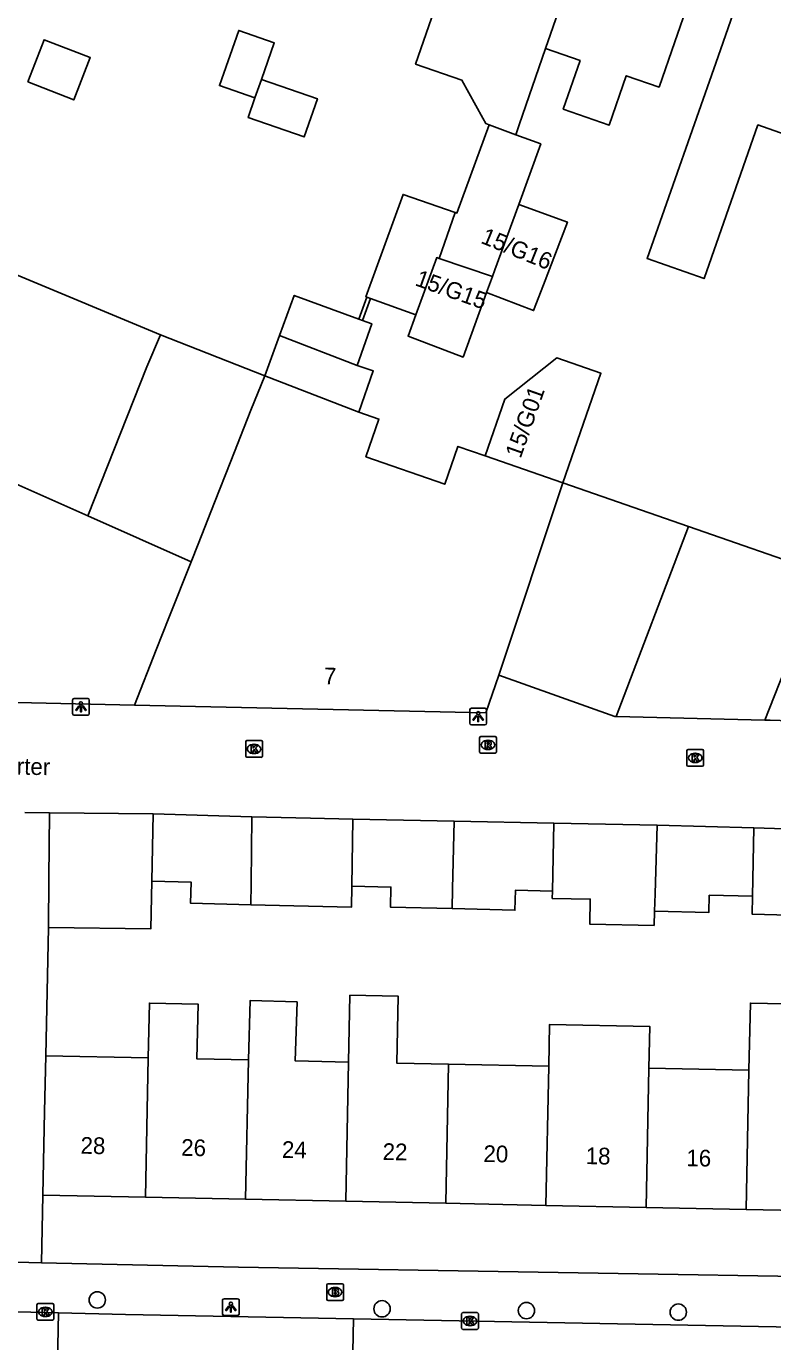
# Model space of a CAD drawing. Extents: x 160026 to 161302, y 384757 to 385701.
# Drawn here: x 160667.9 to 160712.6, y 385138.7 to 385217.4 of the extents above; entities that cross this region are included whole.
import ezdxf

# ---------------------------------------------------------------- set-up
doc = ezdxf.new("R2010")
doc.units = 0
for name, color, linetype in [('IMGEO_Boom', 7, 'Continuous'), ('IMGEO_Brandkraan', 7, 'Continuous'), ('IMGEO_Kolk', 7, 'Continuous'), ('IMGEO_Lichtpunt', 7, 'Continuous'), ('IMGEO_Muur', 7, 'Continuous'), ('IMGEO_Openbare_ruimte_label', 7, 'Continuous'), ('IMGEO_Pand', 7, 'Continuous'), ('IMGEO_Pand_nummerreeks', 7, 'Continuous'), ('IMGEO_Rijbaan_lokaal_open', 7, 'Continuous'), ('IMGEO_Rioolput', 7, 'Continuous'), ('IMGEO_Voetpad_open', 7, 'Continuous')]:
    doc.layers.add(name, color=color, linetype=linetype)

msp = doc.modelspace()

# ---------------------------------------------------------------- linework, layer by layer
at = {"layer": 'IMGEO_Boom'}
for centre in [(160672.161, 385141.16), (160689.213, 385140.631), (160697.86, 385140.524), (160706.952, 385140.431)]:
    msp.add_circle(centre, 0.489, dxfattribs=at)
at = {"layer": 'IMGEO_Brandkraan'}
for p, q in [((160685.903, 385141.21), (160685.903, 385142.062)), ((160685.978, 385142.136), (160686.83, 385142.136)), ((160686.391, 385141.916), (160686.416, 385141.916)), ((160686.904, 385142.062), (160686.904, 385141.21)), ((160686.83, 385141.136), (160685.978, 385141.136)), ((160686.414, 385141.356), (160686.389, 385141.356))]:
    msp.add_line(p, q, dxfattribs=at)
for points in [[(160685.903, 385141.21), (160685.903, 385142.062)], [(160685.978, 385142.136), (160686.83, 385142.136)], [(160686.251, 385141.836), (160686.251, 385141.436), (160686.464, 385141.436)], [(160686.482, 385141.836), (160686.251, 385141.836)], [(160686.43, 385141.755), (160686.376, 385141.755), (160686.376, 385141.679)], [(160686.376, 385141.679), (160686.429, 385141.679)], [(160686.438, 385141.603), (160686.376, 385141.603), (160686.376, 385141.522)], [(160686.376, 385141.522), (160686.438, 385141.522)], [(160686.904, 385142.062), (160686.904, 385141.21)], [(160686.83, 385141.136), (160685.978, 385141.136)]]:
    msp.add_lwpolyline(points, dxfattribs=at)
for centre, radius, start, end in [((160685.98, 385142.06), 0.0765, 91.55205, 178.44795), ((160685.98, 385142.06), 0.0765, 91.55205, 178.44795), ((160686.431, 385141.717), 0.0379, 267.82845, 90.93552), ((160686.439, 385141.562), 0.0404, 269.87594, 90.50774), ((160686.486, 385141.691), 0.145, 59.4692, 91.53667), ((160686.511, 385141.738), 0.0922, 285.51372, 58.15012), ((160686.516, 385141.546), 0.105, 301.31148, 78.98903), ((160686.828, 385142.06), 0.0765, 1.55205, 88.44795), ((160686.828, 385142.06), 0.0765, 1.55205, 88.44795), ((160685.98, 385141.212), 0.0765, 181.55205, 268.44795), ((160685.98, 385141.212), 0.0765, 181.55205, 268.44795), ((160686.47, 385141.687), 0.251, 268.66757, 293.53466), ((160686.828, 385141.212), 0.0765, 271.55205, 358.44795), ((160686.828, 385141.212), 0.0765, 271.55205, 358.44795)]:
    msp.add_arc(centre, radius, start, end, dxfattribs=at)
for centre, major_axis, ratio, start_param, end_param in [((160686.39, 385141.636), (-0.387, 0.002), 0.722429, 4.712389, 7.853982), ((160686.415, 385141.636), (-0.39, 0.002), 0.717154, 1.570796, 4.712389)]:
    msp.add_ellipse(centre, major_axis=major_axis, ratio=ratio, start_param=start_param, end_param=end_param, dxfattribs=at)
at = {"layer": 'IMGEO_Kolk'}
for p, q in [((160681.051, 385173.72), (160681.051, 385174.572)), ((160681.126, 385174.646), (160681.978, 385174.646)), ((160682.052, 385174.572), (160682.052, 385173.72)), ((160681.562, 385173.866), (160681.537, 385173.866)), ((160681.539, 385174.426), (160681.564, 385174.426)), ((160707.461, 385173.186), (160707.461, 385174.038)), ((160707.536, 385174.112), (160708.388, 385174.112)), ((160707.949, 385173.892), (160707.974, 385173.892)), ((160708.462, 385174.038), (160708.462, 385173.186)), ((160681.978, 385173.646), (160681.126, 385173.646)), ((160708.388, 385173.112), (160707.536, 385173.112)), ((160707.972, 385173.332), (160707.947, 385173.332)), ((160668.552, 385140.018), (160668.552, 385140.87)), ((160668.627, 385140.944), (160669.479, 385140.944)), ((160669.04, 385140.724), (160669.065, 385140.724)), ((160669.553, 385140.87), (160669.553, 385140.018)), ((160669.479, 385139.944), (160668.627, 385139.944)), ((160669.063, 385140.164), (160669.038, 385140.164)), ((160693.978, 385139.476), (160693.978, 385140.328)), ((160694.053, 385140.402), (160694.905, 385140.402)), ((160694.466, 385140.182), (160694.491, 385140.182)), ((160694.979, 385140.328), (160694.979, 385139.476)), ((160694.905, 385139.402), (160694.053, 385139.402)), ((160694.489, 385139.622), (160694.464, 385139.622))]:
    msp.add_line(p, q, dxfattribs=at)
for points in [[(160681.051, 385173.72), (160681.051, 385174.572)], [(160681.126, 385174.646), (160681.978, 385174.646)], [(160682.052, 385174.572), (160682.052, 385173.72)], [(160681.372, 385174.346), (160681.495, 385174.346), (160681.495, 385174.195), (160681.625, 385174.346), (160681.789, 385174.346), (160681.643, 385174.195), (160681.796, 385173.946), (160681.644, 385173.946), (160681.559, 385174.11), (160681.495, 385174.043), (160681.495, 385173.946), (160681.372, 385173.946), (160681.372, 385174.346)], [(160707.461, 385173.186), (160707.461, 385174.038)], [(160707.536, 385174.112), (160708.388, 385174.112)], [(160707.782, 385173.812), (160707.905, 385173.812), (160707.905, 385173.661), (160708.035, 385173.812), (160708.199, 385173.812), (160708.053, 385173.661), (160708.206, 385173.412), (160708.054, 385173.412), (160707.969, 385173.576), (160707.905, 385173.509), (160707.905, 385173.412), (160707.782, 385173.412), (160707.782, 385173.812)], [(160708.462, 385174.038), (160708.462, 385173.186)], [(160681.978, 385173.646), (160681.126, 385173.646)], [(160708.388, 385173.112), (160707.536, 385173.112)], [(160668.552, 385140.018), (160668.552, 385140.87)], [(160668.627, 385140.944), (160669.479, 385140.944)], [(160669.553, 385140.87), (160669.553, 385140.018)], [(160669.479, 385139.944), (160668.627, 385139.944)], [(160668.873, 385140.644), (160668.996, 385140.644), (160668.996, 385140.493), (160669.126, 385140.644), (160669.29, 385140.644), (160669.144, 385140.493), (160669.297, 385140.244), (160669.145, 385140.244), (160669.06, 385140.408), (160668.996, 385140.341), (160668.996, 385140.244), (160668.873, 385140.244), (160668.873, 385140.644)], [(160693.978, 385139.476), (160693.978, 385140.328)], [(160694.053, 385140.402), (160694.905, 385140.402)], [(160694.299, 385140.102), (160694.422, 385140.102), (160694.422, 385139.951), (160694.552, 385140.102), (160694.716, 385140.102), (160694.57, 385139.951), (160694.723, 385139.702), (160694.571, 385139.702), (160694.486, 385139.866), (160694.422, 385139.799), (160694.422, 385139.702), (160694.299, 385139.702), (160694.299, 385140.102)], [(160694.979, 385140.328), (160694.979, 385139.476)], [(160694.905, 385139.402), (160694.053, 385139.402)]]:
    msp.add_lwpolyline(points, dxfattribs=at)
for centre, start, end in [((160681.128, 385174.57), 91.55205, 178.44795), ((160681.128, 385174.57), 91.55205, 178.44795), ((160681.976, 385174.57), 1.55205, 88.44795), ((160681.976, 385174.57), 1.55205, 88.44795), ((160707.538, 385174.036), 91.55205, 178.44795), ((160707.538, 385174.036), 91.55205, 178.44795), ((160708.386, 385174.036), 1.55205, 88.44795), ((160708.386, 385174.036), 1.55205, 88.44795), ((160681.128, 385173.722), 181.55205, 268.44795), ((160681.128, 385173.722), 181.55205, 268.44795), ((160681.976, 385173.722), 271.55205, 358.44795), ((160681.976, 385173.722), 271.55205, 358.44795), ((160707.538, 385173.188), 181.55205, 268.44795), ((160707.538, 385173.188), 181.55205, 268.44795), ((160708.386, 385173.188), 271.55205, 358.44795), ((160708.386, 385173.188), 271.55205, 358.44795), ((160668.629, 385140.868), 91.55205, 178.44795), ((160668.629, 385140.868), 91.55205, 178.44795), ((160669.477, 385140.868), 1.55205, 88.44795), ((160669.477, 385140.868), 1.55205, 88.44795), ((160668.629, 385140.02), 181.55205, 268.44795), ((160668.629, 385140.02), 181.55205, 268.44795), ((160669.477, 385140.02), 271.55205, 358.44795), ((160669.477, 385140.02), 271.55205, 358.44795), ((160694.055, 385140.326), 91.55205, 178.44795), ((160694.055, 385140.326), 91.55205, 178.44795), ((160694.903, 385140.326), 1.55205, 88.44795), ((160694.903, 385140.326), 1.55205, 88.44795), ((160694.055, 385139.478), 181.55205, 268.44795), ((160694.055, 385139.478), 181.55205, 268.44795), ((160694.903, 385139.478), 271.55205, 358.44795), ((160694.903, 385139.478), 271.55205, 358.44795)]:
    msp.add_arc(centre, 0.0765, start, end, dxfattribs=at)
for centre, major_axis, ratio, start_param, end_param in [((160681.538, 385174.146), (-0.387, 0.002), 0.722429, 4.712389, 7.853982), ((160681.563, 385174.146), (-0.39, 0.002), 0.717154, 1.570796, 4.712389), ((160707.948, 385173.612), (-0.387, 0.002), 0.722429, 4.712389, 7.853982), ((160707.973, 385173.612), (-0.39, 0.002), 0.717154, 1.570796, 4.712389), ((160669.039, 385140.444), (-0.387, 0.002), 0.722429, 4.712389, 7.853982), ((160669.064, 385140.444), (-0.39, 0.002), 0.717154, 1.570796, 4.712389), ((160694.465, 385139.902), (-0.387, 0.002), 0.722429, 4.712389, 7.853982), ((160694.49, 385139.902), (-0.39, 0.002), 0.717154, 1.570796, 4.712389)]:
    msp.add_ellipse(centre, major_axis=major_axis, ratio=ratio, start_param=start_param, end_param=end_param, dxfattribs=at)
at = {"layer": 'IMGEO_Lichtpunt'}
for p, q in [((160670.688, 385177.072), (160670.688, 385176.265)), ((160670.688, 385177.072), (160670.688, 385176.265)), ((160671.59, 385177.167), (160670.782, 385177.167)), ((160671.59, 385177.167), (160670.782, 385177.167)), ((160671.684, 385176.265), (160671.684, 385177.072)), ((160671.684, 385176.265), (160671.684, 385177.072)), ((160670.782, 385176.171), (160671.59, 385176.171)), ((160670.782, 385176.171), (160671.59, 385176.171)), ((160694.47, 385176.491), (160694.47, 385175.684)), ((160694.47, 385176.491), (160694.47, 385175.684)), ((160695.372, 385176.586), (160694.564, 385176.586)), ((160695.372, 385176.586), (160694.564, 385176.586)), ((160695.466, 385175.684), (160695.466, 385176.491)), ((160695.466, 385175.684), (160695.466, 385176.491)), ((160694.564, 385175.59), (160695.372, 385175.59)), ((160694.564, 385175.59), (160695.372, 385175.59)), ((160679.663, 385141.14), (160679.663, 385140.333)), ((160679.663, 385141.14), (160679.663, 385140.333)), ((160680.565, 385141.235), (160679.757, 385141.235)), ((160680.565, 385141.235), (160679.757, 385141.235)), ((160680.659, 385140.333), (160680.659, 385141.14)), ((160680.659, 385140.333), (160680.659, 385141.14)), ((160679.757, 385140.239), (160680.565, 385140.239)), ((160679.757, 385140.239), (160680.565, 385140.239))]:
    msp.add_line(p, q, dxfattribs=at)
for points in [[(160671.062, 385176.736), (160671.101, 385176.708), (160670.913, 385176.446), (160670.875, 385176.473), (160671.062, 385176.736)], [(160671.164, 385176.688), (160671.211, 385176.688), (160671.211, 385176.366), (160671.164, 385176.366), (160671.164, 385176.688)], [(160671.274, 385176.708), (160671.312, 385176.735), (160671.499, 385176.473), (160671.46, 385176.445), (160671.274, 385176.708)], [(160694.844, 385176.155), (160694.883, 385176.127), (160694.695, 385175.865), (160694.657, 385175.892), (160694.844, 385176.155)], [(160695.056, 385176.127), (160695.094, 385176.154), (160695.281, 385175.892), (160695.242, 385175.864), (160695.056, 385176.127)], [(160694.946, 385176.107), (160694.993, 385176.107), (160694.993, 385175.785), (160694.946, 385175.785), (160694.946, 385176.107)], [(160680.037, 385140.804), (160680.076, 385140.776), (160679.888, 385140.514), (160679.85, 385140.541), (160680.037, 385140.804)], [(160680.139, 385140.756), (160680.186, 385140.756), (160680.186, 385140.434), (160680.139, 385140.434), (160680.139, 385140.756)], [(160680.249, 385140.776), (160680.287, 385140.803), (160680.474, 385140.541), (160680.435, 385140.513), (160680.249, 385140.776)]]:
    msp.add_lwpolyline(points, dxfattribs=at)
for centre in [(160671.187, 385176.87), (160694.969, 385176.289), (160680.162, 385140.938)]:
    msp.add_circle(centre, 0.0994, dxfattribs=at)
for centre, start, end in [((160670.782, 385177.072), 90, 180), ((160670.782, 385177.072), 90, 180), ((160671.59, 385177.072), 0, 90), ((160671.59, 385177.072), 0, 90), ((160670.782, 385176.265), 180, 270), ((160670.782, 385176.265), 180, 270), ((160671.59, 385176.265), 270, 0), ((160671.59, 385176.265), 270, 360), ((160694.564, 385176.491), 90, 180), ((160694.564, 385176.491), 90, 180), ((160695.372, 385176.491), 0, 90), ((160695.372, 385176.491), 0, 90), ((160694.564, 385175.684), 180, 270), ((160694.564, 385175.684), 180, 270), ((160695.372, 385175.684), 270, 0), ((160695.372, 385175.684), 270, 360), ((160679.757, 385141.14), 90, 180), ((160679.757, 385141.14), 90, 180), ((160680.565, 385141.14), 0, 90), ((160680.565, 385141.14), 0, 90), ((160679.757, 385140.333), 180, 270), ((160679.757, 385140.333), 180, 270), ((160680.565, 385140.333), 270, 0), ((160680.565, 385140.333), 270, 360)]:
    msp.add_arc(centre, 0.0946, start, end, dxfattribs=at)
at = {"layer": 'IMGEO_Muur'}
for points in [[(160687.821, 385199.885), (160688.299, 385201.197)], [(160688.052, 385199.801), (160688.53, 385201.113)]]:
    msp.add_lwpolyline(points, dxfattribs=at)
at = {"layer": 'IMGEO_Pand'}
for points in [[(160694.935, 385225.861), (160693.298, 385221.137), (160691.221, 385215.144), (160693.998, 385214.182), (160695.256, 385211.9), (160695.429, 385211.588), (160695.625, 385211.515)], [(160699.009, 385216.072), (160701.601, 385223.551)], [(160708.376, 385221.203), (160706.739, 385216.479), (160705.799, 385213.767), (160703.837, 385214.447), (160702.813, 385211.494), (160700.058, 385212.449), (160701.066, 385215.359), (160699.009, 385216.072)], [(160719.436, 385217.415), (160717.781, 385212.697), (160716.744, 385209.741), (160711.719, 385211.504), (160708.494, 385202.309), (160705.085, 385203.505), (160709.328, 385215.597), (160710.983, 385220.315)], [(160681.994, 385214.234), (160682.757, 385216.427), (160680.629, 385217.167), (160679.479, 385213.86), (160681.606, 385213.12)], [(160667.999, 385214.079), (160670.756, 385213.005), (160671.741, 385215.532), (160668.983, 385216.606), (160667.999, 385214.079)], [(160697.224, 385210.921), (160697.305, 385211.154), (160697.428, 385211.51), (160699.009, 385216.072)], [(160681.606, 385213.12), (160681.198, 385211.948), (160684.543, 385210.783), (160685.339, 385213.07), (160681.994, 385214.234)], [(160681.994, 385214.234), (160681.606, 385213.12)], [(160695.625, 385211.515), (160693.697, 385206.224), (160693.583, 385206.266)], [(160695.625, 385211.515), (160697.224, 385210.921)], [(160697.398, 385206.749), (160698.717, 385210.367), (160697.224, 385210.921)], [(160691.236, 385200.126), (160688.53, 385201.113), (160688.299, 385201.197), (160688.243, 385201.217), (160690.476, 385207.343), (160693.583, 385206.266)], [(160693.583, 385206.266), (160692.63, 385203.518)], [(160697.398, 385206.749), (160700.314, 385205.686), (160698.881, 385201.936), (160698.29, 385200.388), (160695.472, 385201.465)], [(160695.821, 385202.422), (160695.97, 385202.832), (160697.398, 385206.749)], [(160691.236, 385200.126), (160692.49, 385203.566), (160692.63, 385203.518)], [(160692.63, 385203.518), (160695.821, 385202.422)], [(160662.781, 385192.006), (160667.195, 385202.591), (160675.944, 385198.942)], [(160695.472, 385201.465), (160695.821, 385202.422)], [(160695.472, 385201.465), (160694.067, 385197.61), (160690.776, 385198.863), (160691.236, 385200.126)], [(160683.078, 385198.901), (160683.953, 385201.302), (160687.821, 385199.885), (160688.052, 385199.801), (160688.597, 385199.601), (160687.731, 385197.107)], [(160675.944, 385198.942), (160675.14, 385197.014), (160671.591, 385188.101)], [(160675.944, 385198.942), (160682.196, 385196.482)], [(160682.196, 385196.482), (160683.078, 385198.901)], [(160687.731, 385197.107), (160683.078, 385198.901)], [(160695.377, 385191.69), (160696.557, 385195.089), (160699.671, 385197.557), (160702.315, 385196.639), (160700.036, 385190.073)], [(160687.731, 385197.107), (160688.685, 385196.776), (160687.829, 385194.31)], [(160677.78, 385185.358), (160678.196, 385186.412), (160679.176, 385188.898), (160680.157, 385191.384), (160681.137, 385193.87), (160681.355, 385194.422), (160682.196, 385196.482)], [(160682.196, 385196.482), (160687.829, 385194.31)], [(160687.829, 385194.31), (160689.029, 385193.894), (160688.245, 385191.636), (160692.968, 385189.996), (160693.752, 385192.254), (160695.377, 385191.69)], [(160671.591, 385188.101), (160662.781, 385192.006)], [(160700.036, 385190.073), (160695.377, 385191.69)], [(160700.036, 385190.073), (160696.211, 385178.556)], [(160700.036, 385190.073), (160707.568, 385187.459)], [(160671.591, 385188.101), (160677.78, 385185.358)], [(160707.568, 385187.459), (160703.235, 385176.089)], [(160707.568, 385187.459), (160715.606, 385184.669), (160712.135, 385175.869)], [(160674.39, 385176.769), (160675.696, 385180.078), (160676.453, 385181.996), (160677.78, 385185.358)], [(160696.211, 385178.556), (160695.418, 385176.302), (160674.39, 385176.769)], [(160703.235, 385176.089), (160703.16, 385176.091), (160696.211, 385178.556)], [(160674.39, 385176.769), (160662.043, 385177.044), (160661.919, 385177.047)], [(160712.135, 385175.869), (160703.235, 385176.089)], [(160669.309, 385170.33), (160669.269, 385166.397), (160669.239, 385163.45)], [(160675.519, 385170.266), (160669.309, 385170.33)], [(160675.436, 385166.24), (160675.519, 385170.266)], [(160681.418, 385170.076), (160675.519, 385170.266)], [(160681.418, 385170.076), (160681.377, 385166.088), (160681.364, 385164.824)], [(160687.472, 385169.95), (160684.923, 385170.003), (160681.418, 385170.076)], [(160687.399, 385165.936), (160687.472, 385169.95)], [(160693.529, 385169.823), (160687.472, 385169.95)], [(160693.529, 385169.823), (160693.438, 385165.782), (160693.411, 385164.59)], [(160699.492, 385169.699), (160693.529, 385169.823)], [(160699.409, 385165.631), (160699.492, 385169.699)], [(160705.684, 385169.58), (160699.492, 385169.699)], [(160705.532, 385164.429), (160705.569, 385165.474), (160705.684, 385169.58)], [(160711.48, 385169.418), (160705.684, 385169.58)], [(160711.396, 385165.326), (160711.48, 385169.418)], [(160711.48, 385169.418), (160714.558, 385169.332), (160716.363, 385169.387), (160717.267, 385164.106)], [(160669.239, 385163.45), (160675.377, 385163.388), (160675.436, 385166.24)], [(160675.436, 385166.24), (160677.776, 385166.18), (160677.744, 385164.916), (160681.364, 385164.824)], [(160681.364, 385164.824), (160687.376, 385164.67), (160687.399, 385165.936)], [(160687.399, 385165.936), (160689.743, 385165.876), (160689.713, 385164.685), (160693.411, 385164.59)], [(160693.411, 385164.59), (160697.171, 385164.494), (160697.202, 385165.687), (160699.409, 385165.631)], [(160699.409, 385165.631), (160699.4, 385165.2), (160701.68, 385165.156), (160701.652, 385163.662), (160705.502, 385163.583), (160705.532, 385164.429)], [(160705.532, 385164.429), (160708.777, 385164.347), (160708.799, 385165.392), (160711.396, 385165.326)], [(160717.267, 385164.106), (160711.374, 385164.256), (160711.396, 385165.326)], [(160675.219, 385155.651), (160675.286, 385158.93), (160678.2, 385158.87), (160678.133, 385155.591), (160681.213, 385155.528)], [(160681.213, 385155.528), (160681.321, 385159.09), (160684.123, 385159.005), (160684.016, 385155.47), (160687.208, 385155.405)], [(160687.208, 385155.405), (160687.29, 385159.404), (160690.179, 385159.345), (160690.098, 385155.346), (160693.201, 385155.282)], [(160711.182, 385154.913), (160711.265, 385158.93), (160714.338, 385158.869), (160714.255, 385154.85), (160717.325, 385154.787), (160717.154, 385146.454), (160711.011, 385146.58)], [(160699.194, 385155.159), (160699.245, 385157.658), (160705.239, 385157.535), (160705.188, 385155.036)], [(160668.907, 385147.444), (160669.01, 385152.443), (160669.078, 385155.777)], [(160669.078, 385155.777), (160675.219, 385155.651)], [(160675.048, 385147.318), (160675.219, 385155.651)], [(160681.213, 385155.528), (160681.042, 385147.195)], [(160687.208, 385155.405), (160687.036, 385147.072)], [(160693.03, 385146.949), (160693.201, 385155.282)], [(160693.201, 385155.282), (160699.194, 385155.159)], [(160699.194, 385155.159), (160699.023, 385146.826)], [(160705.017, 385146.703), (160705.188, 385155.036)], [(160705.188, 385155.036), (160711.182, 385154.913)], [(160711.182, 385154.913), (160711.011, 385146.58)], [(160675.048, 385147.318), (160668.907, 385147.444)], [(160681.042, 385147.195), (160675.048, 385147.318)], [(160687.036, 385147.072), (160681.042, 385147.195)], [(160693.03, 385146.949), (160687.036, 385147.072)], [(160699.023, 385146.826), (160693.03, 385146.949)], [(160705.017, 385146.703), (160699.023, 385146.826)], [(160711.011, 385146.58), (160705.017, 385146.703)]]:
    msp.add_lwpolyline(points, dxfattribs=at)
at = {"layer": 'IMGEO_Rijbaan_lokaal_open'}
for points in [[(160718.95, 385175.65), (160712.46, 385175.861), (160712.135, 385175.869)], [(160669.309, 385170.33), (160667.829, 385170.352)], [(160627.726, 385141.4), (160669.833, 385140.397)], [(160669.833, 385140.397), (160669.714, 385134.443)], [(160669.833, 385140.397), (160673.848, 385140.301), (160687.51, 385140.037)], [(160687.51, 385140.037), (160687.39, 385134.058)], [(160687.51, 385140.037), (160715.967, 385139.486), (160718.855, 385139.532)]]:
    msp.add_lwpolyline(points, dxfattribs=at)
at = {"layer": 'IMGEO_Rioolput'}
for p, q in [((160695.055, 385173.964), (160695.055, 385174.816)), ((160695.13, 385174.89), (160695.982, 385174.89)), ((160695.543, 385174.67), (160695.568, 385174.67)), ((160696.056, 385174.816), (160696.056, 385173.964)), ((160695.982, 385173.89), (160695.13, 385173.89)), ((160695.566, 385174.11), (160695.541, 385174.11))]:
    msp.add_line(p, q, dxfattribs=at)
for points in [[(160695.055, 385173.964), (160695.055, 385174.816)], [(160695.13, 385174.89), (160695.982, 385174.89)], [(160695.644, 385174.588), (160695.392, 385174.59), (160695.392, 385174.19)], [(160696.056, 385174.816), (160696.056, 385173.964)], [(160695.982, 385173.89), (160695.13, 385173.89)], [(160695.392, 385174.19), (160695.516, 385174.19), (160695.516, 385174.352), (160695.527, 385174.352)], [(160695.57, 385174.509), (160695.516, 385174.509), (160695.516, 385174.428)], [(160695.516, 385174.428), (160695.568, 385174.428)], [(160695.574, 385174.323), (160695.645, 385174.19), (160695.785, 385174.19), (160695.72, 385174.316)]]:
    msp.add_lwpolyline(points, dxfattribs=at)
for centre, radius, start, end in [((160695.132, 385174.814), 0.0765, 91.55205, 178.44795), ((160695.132, 385174.814), 0.0765, 91.55205, 178.44795), ((160695.643, 385174.478), 0.109, 350.36119, 89.41601), ((160695.98, 385174.814), 0.0765, 1.55205, 88.44795), ((160695.98, 385174.814), 0.0765, 1.55205, 88.44795), ((160695.132, 385173.966), 0.0765, 181.55205, 268.44795), ((160695.132, 385173.966), 0.0765, 181.55205, 268.44795), ((160695.526, 385174.299), 0.0533, 26.02933, 88.69889), ((160695.552, 385174.617), 0.19, 274.7715, 282.96867), ((160695.576, 385174.413), 0.0964, 77.00612, 93.18647), ((160695.59, 385174.47), 0.0378, 276.66336, 79.67722), ((160695.641, 385174.478), 0.112, 277.58423, 350.98172), ((160695.625, 385174.263), 0.108, 29.51342, 73.79051), ((160695.98, 385173.966), 0.0765, 271.55205, 358.44795), ((160695.98, 385173.966), 0.0765, 271.55205, 358.44795)]:
    msp.add_arc(centre, radius, start, end, dxfattribs=at)
for centre, major_axis, ratio, start_param, end_param in [((160695.542, 385174.39), (-0.387, 0.002), 0.722429, 4.712389, 7.853982), ((160695.567, 385174.39), (-0.39, 0.002), 0.717154, 1.570796, 4.712389)]:
    msp.add_ellipse(centre, major_axis=major_axis, ratio=ratio, start_param=start_param, end_param=end_param, dxfattribs=at)
at = {"layer": 'IMGEO_Voetpad_open'}
for points in [[(160669.078, 385155.777), (160669.239, 385163.45)], [(160668.816, 385143.392), (160668.907, 385147.444)], [(160668.816, 385143.392), (160667.298, 385143.426)], [(160718.889, 385142.48), (160680.618, 385143.126), (160668.816, 385143.392)]]:
    msp.add_lwpolyline(points, dxfattribs=at)

# ---------------------------------------------------------------- texts
at = {"layer": 'IMGEO_Openbare_ruimte_label'}
msp.add_text('De Steenmarter', height=1, rotation=358.7397, dxfattribs=at).set_placement((160659.903, 385172.78))
at = {"layer": 'IMGEO_Pand_nummerreeks'}
for s, rotation, p in [('15/G16', 337.99965, (160695.066, 385204.453)), ('15/G15', 340.4892, (160691.133, 385201.915)), ('15/G01', 70.4892, (160697.507, 385191.498)), ('7', 358.5275, (160685.725, 385178.019)), ('28', 358.82449, (160671.151, 385149.919)), ('26', 358.82449, (160677.179, 385149.795)), ('24', 358.82449, (160683.21, 385149.671)), ('22', 358.82449, (160689.238, 385149.547)), ('20', 358.82449, (160695.274, 385149.424)), ('18', 358.82449, (160701.396, 385149.298)), ('16', 358.82449, (160707.424, 385149.174))]:
    msp.add_text(s, height=1, rotation=rotation, dxfattribs=at).set_placement(p)

doc.saveas('drawing.dxf')
